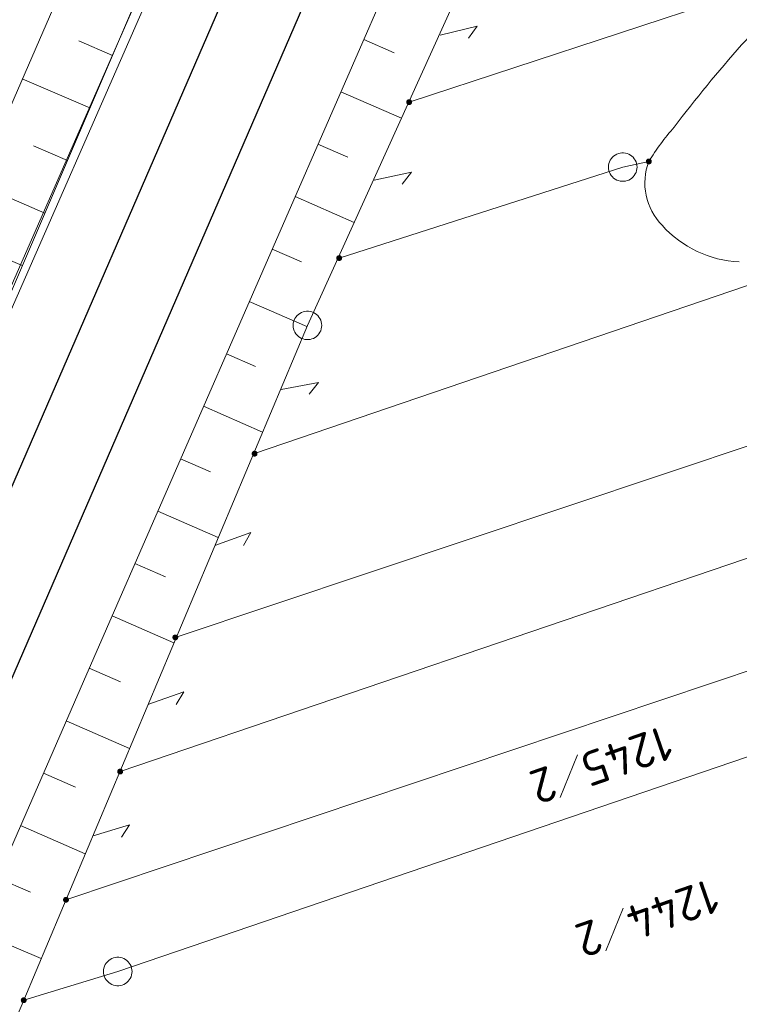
# Model space of a CAD drawing. Header units: metres. Extents: x 3425540 to 3446143, y 5432760 to 5444637.
# Tile 477 of 656: x 3436848 to 3436886, y 5443522 to 5443573. Entities that reach past the tile are written whole.
import ezdxf
from ezdxf.enums import TextEntityAlignment as Align

# ---------------------------------------------------------------- set-up
doc = ezdxf.new("R2010")
doc.units = ezdxf.units.M
for name, color, linetype, lineweight in [('B_Böschung', 9, 'Continuous', 18), ('B_Flurgrenzen', 9, 'Continuous', 18), ('B_Gleisachse', 9, 'Continuous', 25), ('Bestand Kabeltröge', 9, 'Continuous', 18)]:
    doc.layers.add(name, color=color, linetype=linetype, lineweight=lineweight)
doc.styles.get("Standard").update_dxf_attribs({"font": 'isocpeur.ttf'})

msp = doc.modelspace()

# ---------------------------------------------------------------- linework, layer by layer
at = {"layer": 'B_Böschung'}
for p, q in [((3436853.032, 5443571.452), (3436851.265, 5443572.209)), ((3436866.215, 5443572.286), (3436867.82, 5443571.584)), ((3436851.849, 5443568.695), (3436848.303, 5443570.215)), ((3436865.014, 5443569.537), (3436868.189, 5443568.151)), ((3436850.667, 5443565.937), (3436848.887, 5443566.701)), ((3436863.813, 5443566.787), (3436865.382, 5443566.103)), ((3436849.484, 5443563.18), (3436845.913, 5443564.712)), ((3436862.613, 5443564.038), (3436865.712, 5443562.685)), ((3436848.302, 5443560.423), (3436846.51, 5443561.192)), ((3436861.413, 5443561.288), (3436862.943, 5443560.619)), ((3436860.212, 5443558.538), (3436863.237, 5443557.218)), ((3436859.012, 5443555.789), (3436860.543, 5443555.12)), ((3436857.812, 5443553.039), (3436860.911, 5443551.686)), ((3436856.611, 5443550.29), (3436858.18, 5443549.605)), ((3436855.411, 5443547.541), (3436858.585, 5443546.155)), ((3436854.211, 5443544.791), (3436855.816, 5443544.09)), ((3436853.011, 5443542.042), (3436856.259, 5443540.623)), ((3436851.81, 5443539.292), (3436853.453, 5443538.575)), ((3436850.61, 5443536.543), (3436853.934, 5443535.093)), ((3436849.41, 5443533.793), (3436851.09, 5443533.06)), ((3436848.21, 5443531.044), (3436851.608, 5443529.561)), ((3436847.011, 5443528.294), (3436848.728, 5443527.545)), ((3436845.82, 5443525.54), (3436849.294, 5443524.059))]:
    msp.add_line(p, q, dxfattribs=at)
for points in [[(3436931.684, 5443762.966), (3436928.736, 5443756.646), (3436925.125, 5443750.009), (3436902.3, 5443695.275), (3436896.437, 5443680.455), (3436891.084, 5443668.232), (3436884.05, 5443652.012), (3436873.885, 5443628.512), (3436868.103, 5443615.518), (3436852.44, 5443579.741), (3436830.428, 5443529.058), (3436813.795, 5443490.716), (3436797.724, 5443453.659), (3436793.428, 5443443.993), (3436794.196, 5443441.892), (3436795.595, 5443439.787)], [(3436935.672, 5443761.24), (3436927.702, 5443743.389), (3436918.57, 5443722.13), (3436905.251, 5443691.549), (3436885.545, 5443646.397), (3436869.929, 5443610.473), (3436858.403, 5443583.977), (3436844.087, 5443550.595), (3436830.71, 5443519.758), (3436813.203, 5443480.002), (3436795.595, 5443439.787)], [(3436945.97, 5443756.784), (3436940.927, 5443744.952), (3436928.663, 5443716.355), (3436917.264, 5443689.609), (3436905.08, 5443661.248), (3436890.331, 5443627.313), (3436882.399, 5443609.076), (3436877.279, 5443597.589), (3436865.618, 5443570.921), (3436851.511, 5443538.607), (3436846.246, 5443526.542), (3436844.74, 5443523.002), (3436829.282, 5443487.109), (3436809.005, 5443440.008), (3436799.937, 5443419.58), (3436785.907, 5443387.796), (3436766.988, 5443344.755), (3436754.197, 5443315.679), (3436751.679, 5443309.895), (3436750.888, 5443309.067), (3436750.422, 5443309.114)], [(3436949.599, 5443755.213), (3436943.844, 5443739.775), (3436928.935, 5443705.578), (3436904.105, 5443648.88), (3436886.328, 5443608.486), (3436883.842, 5443603.534), (3436880.591, 5443595.52), (3436863.263, 5443557.28), (3436848.377, 5443521.878), (3436825.857, 5443468.664), (3436811.317, 5443436.606), (3436807.27, 5443427.302), (3436803.61, 5443420.851), (3436801.112, 5443415.272), (3436789.91, 5443388.974), (3436772.441, 5443349.386), (3436753.755, 5443307.835), (3436752.651, 5443307.312), (3436752.334, 5443307.398)]]:
    msp.add_lwpolyline(points, dxfattribs=at)
at = {"layer": 'B_Flurgrenzen'}
for p, q in [((3436868.601, 5443569), (3436889.929, 5443576.003)), ((3436879.804, 5443565.59), (3436881.173, 5443565.888)), ((3436864.927, 5443560.817), (3436879.804, 5443565.59)), ((3436860.49, 5443550.554), (3436888.73, 5443560.185)), ((3436900.211, 5443555.604), (3436856.331, 5443540.914)), ((3436853.437, 5443533.874), (3436893.588, 5443547.535)), ((3436894.921, 5443542.03), (3436850.595, 5443527.148)), ((3436853.313, 5443523.384), (3436896.984, 5443538.289)), ((3436877.437, 5443534.744), (3436876.516, 5443532.518)), ((3436879.832, 5443526.7), (3436878.91, 5443524.475)), ((3436848.377, 5443521.878), (3436853.313, 5443523.384))]:
    msp.add_line(p, q, dxfattribs=at)
for points in [[(3436870.229, 5443572.515), (3436872.174, 5443572.977), (3436871.709, 5443572.348)], [(3436868.726, 5443569), (3436868.725, 5443569.016), (3436868.722, 5443569.031), (3436868.717, 5443569.046), (3436868.71, 5443569.06), (3436868.702, 5443569.074), (3436868.693, 5443569.086), (3436868.681, 5443569.096), (3436868.668, 5443569.105), (3436868.654, 5443569.113), (3436868.639, 5443569.119), (3436868.625, 5443569.123), (3436868.609, 5443569.125), (3436868.593, 5443569.125), (3436868.577, 5443569.123), (3436868.563, 5443569.119), (3436868.548, 5443569.113), (3436868.534, 5443569.105), (3436868.521, 5443569.096), (3436868.509, 5443569.086), (3436868.5, 5443569.074), (3436868.492, 5443569.06), (3436868.485, 5443569.046), (3436868.48, 5443569.031), (3436868.477, 5443569.016), (3436868.476, 5443569), (3436868.477, 5443568.984), (3436868.48, 5443568.969), (3436868.485, 5443568.954), (3436868.492, 5443568.94), (3436868.5, 5443568.926), (3436868.509, 5443568.914), (3436868.521, 5443568.904), (3436868.534, 5443568.895), (3436868.548, 5443568.887), (3436868.563, 5443568.881), (3436868.577, 5443568.877), (3436868.593, 5443568.875), (3436868.609, 5443568.875), (3436868.625, 5443568.877), (3436868.639, 5443568.881), (3436868.654, 5443568.887), (3436868.668, 5443568.895), (3436868.681, 5443568.904), (3436868.693, 5443568.914), (3436868.702, 5443568.926), (3436868.71, 5443568.94), (3436868.717, 5443568.954), (3436868.722, 5443568.969), (3436868.725, 5443568.984), (3436868.726, 5443569)], [(3436868.701, 5443569), (3436868.7, 5443569.014), (3436868.697, 5443569.028), (3436868.693, 5443569.04), (3436868.687, 5443569.053), (3436868.678, 5443569.065), (3436868.668, 5443569.075), (3436868.657, 5443569.084), (3436868.645, 5443569.091), (3436868.632, 5443569.095), (3436868.619, 5443569.098), (3436868.605, 5443569.1), (3436868.59, 5443569.099), (3436868.576, 5443569.097), (3436868.564, 5443569.094), (3436868.551, 5443569.087), (3436868.539, 5443569.079), (3436868.529, 5443569.07), (3436868.519, 5443569.059), (3436868.512, 5443569.047), (3436868.507, 5443569.034), (3436868.503, 5443569.021), (3436868.501, 5443569.007), (3436868.501, 5443568.993), (3436868.503, 5443568.979), (3436868.507, 5443568.966), (3436868.512, 5443568.953), (3436868.519, 5443568.941), (3436868.529, 5443568.93), (3436868.539, 5443568.921), (3436868.551, 5443568.913), (3436868.564, 5443568.906), (3436868.576, 5443568.903), (3436868.59, 5443568.901), (3436868.605, 5443568.9), (3436868.619, 5443568.902), (3436868.632, 5443568.905), (3436868.645, 5443568.909), (3436868.657, 5443568.916), (3436868.668, 5443568.925), (3436868.678, 5443568.935), (3436868.687, 5443568.947), (3436868.693, 5443568.96), (3436868.697, 5443568.972), (3436868.7, 5443568.986), (3436868.701, 5443569)], [(3436868.677, 5443569), (3436868.676, 5443569.012), (3436868.673, 5443569.024), (3436868.668, 5443569.035), (3436868.662, 5443569.045), (3436868.653, 5443569.055), (3436868.644, 5443569.062), (3436868.633, 5443569.069), (3436868.622, 5443569.073), (3436868.61, 5443569.075), (3436868.598, 5443569.076), (3436868.586, 5443569.074), (3436868.574, 5443569.071), (3436868.564, 5443569.066), (3436868.553, 5443569.059), (3436868.544, 5443569.05), (3436868.537, 5443569.04), (3436868.531, 5443569.03), (3436868.527, 5443569.018), (3436868.525, 5443569.006), (3436868.525, 5443568.994), (3436868.527, 5443568.982), (3436868.531, 5443568.97), (3436868.537, 5443568.96), (3436868.544, 5443568.95), (3436868.553, 5443568.941), (3436868.563, 5443568.934), (3436868.574, 5443568.929), (3436868.586, 5443568.926), (3436868.598, 5443568.924), (3436868.61, 5443568.925), (3436868.622, 5443568.927), (3436868.633, 5443568.931), (3436868.644, 5443568.938), (3436868.653, 5443568.945), (3436868.662, 5443568.955), (3436868.668, 5443568.965), (3436868.673, 5443568.976), (3436868.676, 5443568.988), (3436868.677, 5443569)], [(3436868.652, 5443569), (3436868.651, 5443569.01), (3436868.648, 5443569.02), (3436868.643, 5443569.029), (3436868.637, 5443569.036), (3436868.63, 5443569.042), (3436868.621, 5443569.047), (3436868.611, 5443569.05), (3436868.601, 5443569.051), (3436868.591, 5443569.05), (3436868.581, 5443569.047), (3436868.572, 5443569.042), (3436868.565, 5443569.036), (3436868.559, 5443569.029), (3436868.554, 5443569.02), (3436868.551, 5443569.01), (3436868.55, 5443569), (3436868.551, 5443568.99), (3436868.554, 5443568.98), (3436868.559, 5443568.971), (3436868.565, 5443568.964), (3436868.572, 5443568.958), (3436868.581, 5443568.953), (3436868.591, 5443568.95), (3436868.601, 5443568.949), (3436868.611, 5443568.95), (3436868.621, 5443568.953), (3436868.63, 5443568.958), (3436868.637, 5443568.964), (3436868.643, 5443568.971), (3436868.648, 5443568.98), (3436868.651, 5443568.99), (3436868.652, 5443569)], [(3436868.628, 5443569), (3436868.627, 5443569.007), (3436868.624, 5443569.014), (3436868.619, 5443569.02), (3436868.613, 5443569.024), (3436868.606, 5443569.026), (3436868.599, 5443569.027), (3436868.592, 5443569.025), (3436868.585, 5443569.022), (3436868.58, 5443569.017), (3436868.576, 5443569.011), (3436868.574, 5443569.004), (3436868.574, 5443568.996), (3436868.576, 5443568.989), (3436868.58, 5443568.983), (3436868.585, 5443568.978), (3436868.592, 5443568.975), (3436868.599, 5443568.973), (3436868.606, 5443568.974), (3436868.613, 5443568.976), (3436868.619, 5443568.98), (3436868.624, 5443568.986), (3436868.627, 5443568.993), (3436868.628, 5443569)], [(3436880.554, 5443565.59), (3436880.548, 5443565.684), (3436880.53, 5443565.773), (3436880.501, 5443565.868), (3436880.46, 5443565.95), (3436880.406, 5443566.027), (3436880.347, 5443566.104), (3436880.282, 5443566.169), (3436880.206, 5443566.222), (3436880.123, 5443566.269), (3436880.034, 5443566.299), (3436879.946, 5443566.322), (3436879.851, 5443566.334), (3436879.757, 5443566.334), (3436879.662, 5443566.322), (3436879.574, 5443566.299), (3436879.485, 5443566.269), (3436879.402, 5443566.222), (3436879.326, 5443566.169), (3436879.261, 5443566.104), (3436879.202, 5443566.027), (3436879.148, 5443565.95), (3436879.107, 5443565.868), (3436879.078, 5443565.773), (3436879.06, 5443565.684), (3436879.054, 5443565.59), (3436879.06, 5443565.496), (3436879.078, 5443565.407), (3436879.107, 5443565.312), (3436879.148, 5443565.23), (3436879.202, 5443565.153), (3436879.261, 5443565.076), (3436879.326, 5443565.011), (3436879.402, 5443564.958), (3436879.485, 5443564.911), (3436879.574, 5443564.881), (3436879.662, 5443564.858), (3436879.757, 5443564.846), (3436879.851, 5443564.846), (3436879.946, 5443564.858), (3436880.034, 5443564.881), (3436880.123, 5443564.911), (3436880.206, 5443564.958), (3436880.282, 5443565.011), (3436880.347, 5443565.076), (3436880.406, 5443565.153), (3436880.46, 5443565.23), (3436880.501, 5443565.312), (3436880.53, 5443565.407), (3436880.548, 5443565.496), (3436880.554, 5443565.59)], [(3436881.298, 5443565.888), (3436881.297, 5443565.904), (3436881.294, 5443565.919), (3436881.289, 5443565.934), (3436881.282, 5443565.948), (3436881.274, 5443565.962), (3436881.265, 5443565.974), (3436881.253, 5443565.984), (3436881.24, 5443565.993), (3436881.226, 5443566.001), (3436881.211, 5443566.007), (3436881.197, 5443566.011), (3436881.181, 5443566.013), (3436881.165, 5443566.013), (3436881.149, 5443566.011), (3436881.135, 5443566.007), (3436881.12, 5443566.001), (3436881.106, 5443565.993), (3436881.093, 5443565.984), (3436881.081, 5443565.974), (3436881.072, 5443565.962), (3436881.064, 5443565.948), (3436881.057, 5443565.934), (3436881.052, 5443565.919), (3436881.049, 5443565.904), (3436881.048, 5443565.888), (3436881.049, 5443565.872), (3436881.052, 5443565.857), (3436881.057, 5443565.842), (3436881.064, 5443565.828), (3436881.072, 5443565.814), (3436881.081, 5443565.802), (3436881.093, 5443565.792), (3436881.106, 5443565.783), (3436881.12, 5443565.775), (3436881.135, 5443565.769), (3436881.149, 5443565.765), (3436881.165, 5443565.763), (3436881.181, 5443565.763), (3436881.197, 5443565.765), (3436881.211, 5443565.769), (3436881.226, 5443565.775), (3436881.24, 5443565.783), (3436881.253, 5443565.792), (3436881.265, 5443565.802), (3436881.274, 5443565.814), (3436881.282, 5443565.828), (3436881.289, 5443565.842), (3436881.294, 5443565.857), (3436881.297, 5443565.872), (3436881.298, 5443565.888)], [(3436881.273, 5443565.888), (3436881.272, 5443565.902), (3436881.269, 5443565.916), (3436881.265, 5443565.928), (3436881.259, 5443565.941), (3436881.25, 5443565.953), (3436881.24, 5443565.963), (3436881.229, 5443565.972), (3436881.217, 5443565.979), (3436881.204, 5443565.983), (3436881.191, 5443565.986), (3436881.177, 5443565.988), (3436881.162, 5443565.987), (3436881.148, 5443565.985), (3436881.136, 5443565.982), (3436881.123, 5443565.975), (3436881.111, 5443565.967), (3436881.101, 5443565.958), (3436881.091, 5443565.947), (3436881.084, 5443565.935), (3436881.079, 5443565.922), (3436881.075, 5443565.909), (3436881.073, 5443565.895), (3436881.073, 5443565.881), (3436881.075, 5443565.867), (3436881.079, 5443565.854), (3436881.084, 5443565.841), (3436881.091, 5443565.829), (3436881.101, 5443565.818), (3436881.111, 5443565.809), (3436881.123, 5443565.801), (3436881.136, 5443565.794), (3436881.148, 5443565.791), (3436881.162, 5443565.789), (3436881.177, 5443565.788), (3436881.191, 5443565.79), (3436881.204, 5443565.793), (3436881.217, 5443565.797), (3436881.229, 5443565.804), (3436881.24, 5443565.813), (3436881.25, 5443565.823), (3436881.259, 5443565.835), (3436881.265, 5443565.848), (3436881.269, 5443565.86), (3436881.272, 5443565.874), (3436881.273, 5443565.888)], [(3436881.249, 5443565.888), (3436881.248, 5443565.9), (3436881.245, 5443565.912), (3436881.24, 5443565.923), (3436881.234, 5443565.933), (3436881.225, 5443565.943), (3436881.216, 5443565.95), (3436881.205, 5443565.957), (3436881.194, 5443565.961), (3436881.182, 5443565.963), (3436881.17, 5443565.964), (3436881.158, 5443565.962), (3436881.146, 5443565.959), (3436881.136, 5443565.954), (3436881.125, 5443565.947), (3436881.116, 5443565.938), (3436881.109, 5443565.928), (3436881.103, 5443565.918), (3436881.099, 5443565.906), (3436881.097, 5443565.894), (3436881.097, 5443565.882), (3436881.099, 5443565.87), (3436881.103, 5443565.858), (3436881.109, 5443565.848), (3436881.116, 5443565.838), (3436881.125, 5443565.829), (3436881.135, 5443565.822), (3436881.146, 5443565.817), (3436881.158, 5443565.814), (3436881.17, 5443565.812), (3436881.182, 5443565.813), (3436881.194, 5443565.815), (3436881.205, 5443565.819), (3436881.216, 5443565.826), (3436881.225, 5443565.833), (3436881.234, 5443565.843), (3436881.24, 5443565.853), (3436881.245, 5443565.864), (3436881.248, 5443565.876), (3436881.249, 5443565.888)], [(3436881.224, 5443565.888), (3436881.223, 5443565.898), (3436881.22, 5443565.908), (3436881.215, 5443565.917), (3436881.209, 5443565.924), (3436881.202, 5443565.93), (3436881.193, 5443565.935), (3436881.183, 5443565.938), (3436881.173, 5443565.939), (3436881.163, 5443565.938), (3436881.153, 5443565.935), (3436881.144, 5443565.93), (3436881.137, 5443565.924), (3436881.131, 5443565.917), (3436881.126, 5443565.908), (3436881.123, 5443565.898), (3436881.122, 5443565.888), (3436881.123, 5443565.878), (3436881.126, 5443565.868), (3436881.131, 5443565.859), (3436881.137, 5443565.852), (3436881.144, 5443565.846), (3436881.153, 5443565.841), (3436881.163, 5443565.838), (3436881.173, 5443565.837), (3436881.183, 5443565.838), (3436881.193, 5443565.841), (3436881.202, 5443565.846), (3436881.209, 5443565.852), (3436881.215, 5443565.859), (3436881.22, 5443565.868), (3436881.223, 5443565.878), (3436881.224, 5443565.888)], [(3436881.2, 5443565.888), (3436881.199, 5443565.895), (3436881.196, 5443565.902), (3436881.191, 5443565.908), (3436881.185, 5443565.912), (3436881.178, 5443565.914), (3436881.171, 5443565.915), (3436881.164, 5443565.913), (3436881.157, 5443565.91), (3436881.152, 5443565.905), (3436881.148, 5443565.899), (3436881.146, 5443565.892), (3436881.146, 5443565.884), (3436881.148, 5443565.877), (3436881.152, 5443565.871), (3436881.157, 5443565.866), (3436881.164, 5443565.863), (3436881.171, 5443565.861), (3436881.178, 5443565.862), (3436881.185, 5443565.864), (3436881.191, 5443565.868), (3436881.196, 5443565.874), (3436881.199, 5443565.881), (3436881.2, 5443565.888)], [(3436866.764, 5443564.908), (3436868.721, 5443565.318), (3436868.239, 5443564.702)], [(3436865.052, 5443560.817), (3436865.051, 5443560.833), (3436865.048, 5443560.848), (3436865.043, 5443560.863), (3436865.036, 5443560.877), (3436865.028, 5443560.891), (3436865.019, 5443560.903), (3436865.007, 5443560.913), (3436864.994, 5443560.922), (3436864.98, 5443560.93), (3436864.965, 5443560.936), (3436864.951, 5443560.94), (3436864.935, 5443560.942), (3436864.919, 5443560.942), (3436864.903, 5443560.94), (3436864.889, 5443560.936), (3436864.874, 5443560.93), (3436864.86, 5443560.922), (3436864.847, 5443560.913), (3436864.835, 5443560.903), (3436864.826, 5443560.891), (3436864.818, 5443560.877), (3436864.811, 5443560.863), (3436864.806, 5443560.848), (3436864.803, 5443560.833), (3436864.802, 5443560.817), (3436864.803, 5443560.801), (3436864.806, 5443560.786), (3436864.811, 5443560.771), (3436864.818, 5443560.757), (3436864.826, 5443560.743), (3436864.835, 5443560.731), (3436864.847, 5443560.721), (3436864.86, 5443560.712), (3436864.874, 5443560.704), (3436864.889, 5443560.698), (3436864.903, 5443560.694), (3436864.919, 5443560.692), (3436864.935, 5443560.692), (3436864.951, 5443560.694), (3436864.965, 5443560.698), (3436864.98, 5443560.704), (3436864.994, 5443560.712), (3436865.007, 5443560.721), (3436865.019, 5443560.731), (3436865.028, 5443560.743), (3436865.036, 5443560.757), (3436865.043, 5443560.771), (3436865.048, 5443560.786), (3436865.051, 5443560.801), (3436865.052, 5443560.817)], [(3436865.027, 5443560.817), (3436865.026, 5443560.831), (3436865.023, 5443560.845), (3436865.019, 5443560.857), (3436865.013, 5443560.87), (3436865.004, 5443560.882), (3436864.994, 5443560.892), (3436864.983, 5443560.901), (3436864.971, 5443560.908), (3436864.958, 5443560.912), (3436864.945, 5443560.915), (3436864.931, 5443560.917), (3436864.916, 5443560.916), (3436864.902, 5443560.914), (3436864.89, 5443560.911), (3436864.877, 5443560.904), (3436864.865, 5443560.896), (3436864.855, 5443560.887), (3436864.845, 5443560.876), (3436864.838, 5443560.864), (3436864.833, 5443560.851), (3436864.829, 5443560.838), (3436864.827, 5443560.824), (3436864.827, 5443560.81), (3436864.829, 5443560.796), (3436864.833, 5443560.783), (3436864.838, 5443560.77), (3436864.845, 5443560.758), (3436864.855, 5443560.747), (3436864.865, 5443560.738), (3436864.877, 5443560.73), (3436864.89, 5443560.723), (3436864.902, 5443560.72), (3436864.916, 5443560.718), (3436864.931, 5443560.717), (3436864.945, 5443560.719), (3436864.958, 5443560.722), (3436864.971, 5443560.726), (3436864.983, 5443560.733), (3436864.994, 5443560.742), (3436865.004, 5443560.752), (3436865.013, 5443560.764), (3436865.019, 5443560.777), (3436865.023, 5443560.789), (3436865.026, 5443560.803), (3436865.027, 5443560.817)], [(3436865.003, 5443560.817), (3436865.002, 5443560.829), (3436864.999, 5443560.841), (3436864.994, 5443560.852), (3436864.988, 5443560.862), (3436864.979, 5443560.872), (3436864.97, 5443560.879), (3436864.959, 5443560.886), (3436864.948, 5443560.89), (3436864.936, 5443560.892), (3436864.924, 5443560.893), (3436864.912, 5443560.891), (3436864.9, 5443560.888), (3436864.89, 5443560.883), (3436864.879, 5443560.876), (3436864.87, 5443560.867), (3436864.863, 5443560.857), (3436864.857, 5443560.847), (3436864.853, 5443560.835), (3436864.851, 5443560.823), (3436864.851, 5443560.811), (3436864.853, 5443560.799), (3436864.857, 5443560.787), (3436864.863, 5443560.777), (3436864.87, 5443560.767), (3436864.879, 5443560.758), (3436864.889, 5443560.751), (3436864.9, 5443560.746), (3436864.912, 5443560.743), (3436864.924, 5443560.741), (3436864.936, 5443560.742), (3436864.948, 5443560.744), (3436864.959, 5443560.748), (3436864.97, 5443560.755), (3436864.979, 5443560.762), (3436864.988, 5443560.772), (3436864.994, 5443560.782), (3436864.999, 5443560.793), (3436865.002, 5443560.805), (3436865.003, 5443560.817)], [(3436864.978, 5443560.817), (3436864.977, 5443560.827), (3436864.974, 5443560.837), (3436864.969, 5443560.846), (3436864.963, 5443560.853), (3436864.956, 5443560.859), (3436864.947, 5443560.864), (3436864.937, 5443560.867), (3436864.927, 5443560.868), (3436864.917, 5443560.867), (3436864.907, 5443560.864), (3436864.898, 5443560.859), (3436864.891, 5443560.853), (3436864.885, 5443560.846), (3436864.88, 5443560.837), (3436864.877, 5443560.827), (3436864.876, 5443560.817), (3436864.877, 5443560.807), (3436864.88, 5443560.797), (3436864.885, 5443560.788), (3436864.891, 5443560.781), (3436864.898, 5443560.775), (3436864.907, 5443560.77), (3436864.917, 5443560.767), (3436864.927, 5443560.766), (3436864.937, 5443560.767), (3436864.947, 5443560.77), (3436864.956, 5443560.775), (3436864.963, 5443560.781), (3436864.969, 5443560.788), (3436864.974, 5443560.797), (3436864.977, 5443560.807), (3436864.978, 5443560.817)], [(3436864.954, 5443560.817), (3436864.953, 5443560.824), (3436864.95, 5443560.831), (3436864.945, 5443560.837), (3436864.939, 5443560.841), (3436864.932, 5443560.843), (3436864.925, 5443560.844), (3436864.918, 5443560.842), (3436864.911, 5443560.839), (3436864.906, 5443560.834), (3436864.902, 5443560.828), (3436864.9, 5443560.821), (3436864.9, 5443560.813), (3436864.902, 5443560.806), (3436864.906, 5443560.8), (3436864.911, 5443560.795), (3436864.918, 5443560.792), (3436864.925, 5443560.79), (3436864.932, 5443560.791), (3436864.939, 5443560.793), (3436864.945, 5443560.797), (3436864.95, 5443560.803), (3436864.953, 5443560.81), (3436864.954, 5443560.817)], [(3436864.013, 5443557.281), (3436864.007, 5443557.375), (3436863.989, 5443557.464), (3436863.96, 5443557.559), (3436863.919, 5443557.641), (3436863.865, 5443557.718), (3436863.806, 5443557.795), (3436863.741, 5443557.86), (3436863.665, 5443557.913), (3436863.582, 5443557.96), (3436863.493, 5443557.99), (3436863.405, 5443558.013), (3436863.31, 5443558.025), (3436863.216, 5443558.025), (3436863.121, 5443558.013), (3436863.033, 5443557.99), (3436862.944, 5443557.96), (3436862.861, 5443557.913), (3436862.785, 5443557.86), (3436862.72, 5443557.795), (3436862.661, 5443557.718), (3436862.607, 5443557.641), (3436862.566, 5443557.559), (3436862.537, 5443557.464), (3436862.519, 5443557.375), (3436862.513, 5443557.281), (3436862.519, 5443557.187), (3436862.537, 5443557.098), (3436862.566, 5443557.003), (3436862.607, 5443556.921), (3436862.661, 5443556.844), (3436862.72, 5443556.767), (3436862.785, 5443556.702), (3436862.861, 5443556.649), (3436862.944, 5443556.602), (3436863.033, 5443556.572), (3436863.121, 5443556.549), (3436863.216, 5443556.537), (3436863.31, 5443556.537), (3436863.405, 5443556.549), (3436863.493, 5443556.572), (3436863.582, 5443556.602), (3436863.665, 5443556.649), (3436863.741, 5443556.702), (3436863.806, 5443556.767), (3436863.865, 5443556.844), (3436863.919, 5443556.921), (3436863.96, 5443557.003), (3436863.989, 5443557.098), (3436864.007, 5443557.187), (3436864.013, 5443557.281)], [(3436861.877, 5443553.918), (3436863.841, 5443554.289), (3436863.347, 5443553.683)], [(3436860.615, 5443550.554), (3436860.614, 5443550.57), (3436860.611, 5443550.585), (3436860.606, 5443550.6), (3436860.599, 5443550.614), (3436860.591, 5443550.628), (3436860.582, 5443550.64), (3436860.57, 5443550.65), (3436860.557, 5443550.659), (3436860.543, 5443550.667), (3436860.528, 5443550.673), (3436860.514, 5443550.677), (3436860.498, 5443550.679), (3436860.482, 5443550.679), (3436860.466, 5443550.677), (3436860.452, 5443550.673), (3436860.437, 5443550.667), (3436860.423, 5443550.659), (3436860.41, 5443550.65), (3436860.398, 5443550.64), (3436860.389, 5443550.628), (3436860.381, 5443550.614), (3436860.374, 5443550.6), (3436860.369, 5443550.585), (3436860.366, 5443550.57), (3436860.365, 5443550.554), (3436860.366, 5443550.538), (3436860.369, 5443550.523), (3436860.374, 5443550.508), (3436860.381, 5443550.494), (3436860.389, 5443550.48), (3436860.398, 5443550.468), (3436860.41, 5443550.458), (3436860.423, 5443550.449), (3436860.437, 5443550.441), (3436860.452, 5443550.435), (3436860.466, 5443550.431), (3436860.482, 5443550.429), (3436860.498, 5443550.429), (3436860.514, 5443550.431), (3436860.528, 5443550.435), (3436860.543, 5443550.441), (3436860.557, 5443550.449), (3436860.57, 5443550.458), (3436860.582, 5443550.468), (3436860.591, 5443550.48), (3436860.599, 5443550.494), (3436860.606, 5443550.508), (3436860.611, 5443550.523), (3436860.614, 5443550.538), (3436860.615, 5443550.554)], [(3436860.59, 5443550.554), (3436860.589, 5443550.568), (3436860.586, 5443550.582), (3436860.582, 5443550.594), (3436860.576, 5443550.607), (3436860.567, 5443550.619), (3436860.557, 5443550.629), (3436860.546, 5443550.638), (3436860.534, 5443550.645), (3436860.521, 5443550.649), (3436860.508, 5443550.652), (3436860.494, 5443550.654), (3436860.479, 5443550.653), (3436860.465, 5443550.651), (3436860.453, 5443550.648), (3436860.44, 5443550.641), (3436860.428, 5443550.633), (3436860.418, 5443550.624), (3436860.408, 5443550.613), (3436860.401, 5443550.601), (3436860.396, 5443550.588), (3436860.392, 5443550.575), (3436860.39, 5443550.561), (3436860.39, 5443550.547), (3436860.392, 5443550.533), (3436860.396, 5443550.52), (3436860.401, 5443550.507), (3436860.408, 5443550.495), (3436860.418, 5443550.484), (3436860.428, 5443550.475), (3436860.44, 5443550.467), (3436860.453, 5443550.46), (3436860.465, 5443550.457), (3436860.479, 5443550.455), (3436860.494, 5443550.454), (3436860.508, 5443550.456), (3436860.521, 5443550.459), (3436860.534, 5443550.463), (3436860.546, 5443550.47), (3436860.557, 5443550.479), (3436860.567, 5443550.489), (3436860.576, 5443550.501), (3436860.582, 5443550.514), (3436860.586, 5443550.526), (3436860.589, 5443550.54), (3436860.59, 5443550.554)], [(3436860.566, 5443550.554), (3436860.565, 5443550.566), (3436860.562, 5443550.578), (3436860.557, 5443550.589), (3436860.551, 5443550.599), (3436860.542, 5443550.609), (3436860.533, 5443550.616), (3436860.522, 5443550.623), (3436860.511, 5443550.627), (3436860.499, 5443550.629), (3436860.487, 5443550.63), (3436860.475, 5443550.628), (3436860.463, 5443550.625), (3436860.453, 5443550.62), (3436860.442, 5443550.613), (3436860.433, 5443550.604), (3436860.426, 5443550.594), (3436860.42, 5443550.584), (3436860.416, 5443550.572), (3436860.414, 5443550.56), (3436860.414, 5443550.548), (3436860.416, 5443550.536), (3436860.42, 5443550.524), (3436860.426, 5443550.514), (3436860.433, 5443550.504), (3436860.442, 5443550.495), (3436860.452, 5443550.488), (3436860.463, 5443550.483), (3436860.475, 5443550.48), (3436860.487, 5443550.478), (3436860.499, 5443550.479), (3436860.511, 5443550.481), (3436860.522, 5443550.485), (3436860.533, 5443550.492), (3436860.542, 5443550.499), (3436860.551, 5443550.509), (3436860.557, 5443550.519), (3436860.562, 5443550.53), (3436860.565, 5443550.542), (3436860.566, 5443550.554)], [(3436860.541, 5443550.554), (3436860.54, 5443550.564), (3436860.537, 5443550.574), (3436860.532, 5443550.583), (3436860.526, 5443550.59), (3436860.519, 5443550.596), (3436860.51, 5443550.601), (3436860.5, 5443550.604), (3436860.49, 5443550.605), (3436860.48, 5443550.604), (3436860.47, 5443550.601), (3436860.461, 5443550.596), (3436860.454, 5443550.59), (3436860.448, 5443550.583), (3436860.443, 5443550.574), (3436860.44, 5443550.564), (3436860.439, 5443550.554), (3436860.44, 5443550.544), (3436860.443, 5443550.534), (3436860.448, 5443550.525), (3436860.454, 5443550.518), (3436860.461, 5443550.512), (3436860.47, 5443550.507), (3436860.48, 5443550.504), (3436860.49, 5443550.503), (3436860.5, 5443550.504), (3436860.51, 5443550.507), (3436860.519, 5443550.512), (3436860.526, 5443550.518), (3436860.532, 5443550.525), (3436860.537, 5443550.534), (3436860.54, 5443550.544), (3436860.541, 5443550.554)], [(3436860.517, 5443550.554), (3436860.516, 5443550.561), (3436860.513, 5443550.568), (3436860.508, 5443550.574), (3436860.502, 5443550.578), (3436860.495, 5443550.58), (3436860.488, 5443550.581), (3436860.481, 5443550.579), (3436860.474, 5443550.576), (3436860.469, 5443550.571), (3436860.465, 5443550.565), (3436860.463, 5443550.558), (3436860.463, 5443550.55), (3436860.465, 5443550.543), (3436860.469, 5443550.537), (3436860.474, 5443550.532), (3436860.481, 5443550.529), (3436860.488, 5443550.527), (3436860.495, 5443550.528), (3436860.502, 5443550.53), (3436860.508, 5443550.534), (3436860.513, 5443550.54), (3436860.516, 5443550.547), (3436860.517, 5443550.554)], [(3436858.411, 5443545.732), (3436860.286, 5443546.424), (3436859.899, 5443545.744)], [(3436856.456, 5443540.914), (3436856.455, 5443540.93), (3436856.452, 5443540.945), (3436856.447, 5443540.96), (3436856.44, 5443540.974), (3436856.432, 5443540.988), (3436856.423, 5443541), (3436856.411, 5443541.01), (3436856.398, 5443541.019), (3436856.384, 5443541.027), (3436856.369, 5443541.033), (3436856.355, 5443541.037), (3436856.339, 5443541.039), (3436856.323, 5443541.039), (3436856.307, 5443541.037), (3436856.293, 5443541.033), (3436856.278, 5443541.027), (3436856.264, 5443541.019), (3436856.251, 5443541.01), (3436856.239, 5443541), (3436856.23, 5443540.988), (3436856.222, 5443540.974), (3436856.215, 5443540.96), (3436856.21, 5443540.945), (3436856.207, 5443540.93), (3436856.206, 5443540.914), (3436856.207, 5443540.898), (3436856.21, 5443540.883), (3436856.215, 5443540.868), (3436856.222, 5443540.854), (3436856.23, 5443540.84), (3436856.239, 5443540.828), (3436856.251, 5443540.818), (3436856.264, 5443540.809), (3436856.278, 5443540.801), (3436856.293, 5443540.795), (3436856.307, 5443540.791), (3436856.323, 5443540.789), (3436856.339, 5443540.789), (3436856.355, 5443540.791), (3436856.369, 5443540.795), (3436856.384, 5443540.801), (3436856.398, 5443540.809), (3436856.411, 5443540.818), (3436856.423, 5443540.828), (3436856.432, 5443540.84), (3436856.44, 5443540.854), (3436856.447, 5443540.868), (3436856.452, 5443540.883), (3436856.455, 5443540.898), (3436856.456, 5443540.914)], [(3436856.431, 5443540.914), (3436856.43, 5443540.928), (3436856.427, 5443540.942), (3436856.423, 5443540.954), (3436856.417, 5443540.967), (3436856.408, 5443540.979), (3436856.398, 5443540.989), (3436856.387, 5443540.998), (3436856.375, 5443541.005), (3436856.362, 5443541.009), (3436856.349, 5443541.012), (3436856.335, 5443541.014), (3436856.32, 5443541.013), (3436856.306, 5443541.011), (3436856.294, 5443541.008), (3436856.281, 5443541.001), (3436856.269, 5443540.993), (3436856.259, 5443540.984), (3436856.249, 5443540.973), (3436856.242, 5443540.961), (3436856.237, 5443540.948), (3436856.233, 5443540.935), (3436856.231, 5443540.921), (3436856.231, 5443540.907), (3436856.233, 5443540.893), (3436856.237, 5443540.88), (3436856.242, 5443540.867), (3436856.249, 5443540.855), (3436856.259, 5443540.844), (3436856.269, 5443540.835), (3436856.281, 5443540.827), (3436856.294, 5443540.82), (3436856.306, 5443540.817), (3436856.32, 5443540.815), (3436856.335, 5443540.814), (3436856.349, 5443540.816), (3436856.362, 5443540.819), (3436856.375, 5443540.823), (3436856.387, 5443540.83), (3436856.398, 5443540.839), (3436856.408, 5443540.849), (3436856.417, 5443540.861), (3436856.423, 5443540.874), (3436856.427, 5443540.886), (3436856.43, 5443540.9), (3436856.431, 5443540.914)], [(3436856.407, 5443540.914), (3436856.406, 5443540.926), (3436856.403, 5443540.938), (3436856.398, 5443540.949), (3436856.392, 5443540.959), (3436856.383, 5443540.969), (3436856.374, 5443540.976), (3436856.363, 5443540.983), (3436856.352, 5443540.987), (3436856.34, 5443540.989), (3436856.328, 5443540.99), (3436856.316, 5443540.988), (3436856.304, 5443540.985), (3436856.294, 5443540.98), (3436856.283, 5443540.973), (3436856.274, 5443540.964), (3436856.267, 5443540.954), (3436856.261, 5443540.944), (3436856.257, 5443540.932), (3436856.255, 5443540.92), (3436856.255, 5443540.908), (3436856.257, 5443540.896), (3436856.261, 5443540.884), (3436856.267, 5443540.874), (3436856.274, 5443540.864), (3436856.283, 5443540.855), (3436856.293, 5443540.848), (3436856.304, 5443540.843), (3436856.316, 5443540.84), (3436856.328, 5443540.838), (3436856.34, 5443540.839), (3436856.352, 5443540.841), (3436856.363, 5443540.845), (3436856.374, 5443540.852), (3436856.383, 5443540.859), (3436856.392, 5443540.869), (3436856.398, 5443540.879), (3436856.403, 5443540.89), (3436856.406, 5443540.902), (3436856.407, 5443540.914)], [(3436856.382, 5443540.914), (3436856.381, 5443540.924), (3436856.378, 5443540.934), (3436856.373, 5443540.943), (3436856.367, 5443540.95), (3436856.36, 5443540.956), (3436856.351, 5443540.961), (3436856.341, 5443540.964), (3436856.331, 5443540.965), (3436856.321, 5443540.964), (3436856.311, 5443540.961), (3436856.302, 5443540.956), (3436856.295, 5443540.95), (3436856.289, 5443540.943), (3436856.284, 5443540.934), (3436856.281, 5443540.924), (3436856.28, 5443540.914), (3436856.281, 5443540.904), (3436856.284, 5443540.894), (3436856.289, 5443540.885), (3436856.295, 5443540.878), (3436856.302, 5443540.872), (3436856.311, 5443540.867), (3436856.321, 5443540.864), (3436856.331, 5443540.863), (3436856.341, 5443540.864), (3436856.351, 5443540.867), (3436856.36, 5443540.872), (3436856.367, 5443540.878), (3436856.373, 5443540.885), (3436856.378, 5443540.894), (3436856.381, 5443540.904), (3436856.382, 5443540.914)], [(3436856.358, 5443540.914), (3436856.357, 5443540.921), (3436856.354, 5443540.928), (3436856.349, 5443540.934), (3436856.343, 5443540.938), (3436856.336, 5443540.94), (3436856.329, 5443540.941), (3436856.322, 5443540.939), (3436856.315, 5443540.936), (3436856.31, 5443540.931), (3436856.306, 5443540.925), (3436856.304, 5443540.918), (3436856.304, 5443540.91), (3436856.306, 5443540.903), (3436856.31, 5443540.897), (3436856.315, 5443540.892), (3436856.322, 5443540.889), (3436856.329, 5443540.887), (3436856.336, 5443540.888), (3436856.343, 5443540.89), (3436856.349, 5443540.894), (3436856.354, 5443540.9), (3436856.357, 5443540.907), (3436856.358, 5443540.914)], [(3436854.884, 5443537.394), (3436856.769, 5443538.059), (3436856.373, 5443537.385)], [(3436853.562, 5443533.874), (3436853.561, 5443533.89), (3436853.558, 5443533.905), (3436853.553, 5443533.92), (3436853.546, 5443533.934), (3436853.538, 5443533.948), (3436853.529, 5443533.96), (3436853.517, 5443533.97), (3436853.504, 5443533.979), (3436853.49, 5443533.987), (3436853.475, 5443533.993), (3436853.461, 5443533.997), (3436853.445, 5443533.999), (3436853.429, 5443533.999), (3436853.413, 5443533.997), (3436853.399, 5443533.993), (3436853.384, 5443533.987), (3436853.37, 5443533.979), (3436853.357, 5443533.97), (3436853.345, 5443533.96), (3436853.336, 5443533.948), (3436853.328, 5443533.934), (3436853.321, 5443533.92), (3436853.316, 5443533.905), (3436853.313, 5443533.89), (3436853.312, 5443533.874), (3436853.313, 5443533.858), (3436853.316, 5443533.843), (3436853.321, 5443533.828), (3436853.328, 5443533.814), (3436853.336, 5443533.8), (3436853.345, 5443533.788), (3436853.357, 5443533.778), (3436853.37, 5443533.769), (3436853.384, 5443533.761), (3436853.399, 5443533.755), (3436853.413, 5443533.751), (3436853.429, 5443533.749), (3436853.445, 5443533.749), (3436853.461, 5443533.751), (3436853.475, 5443533.755), (3436853.49, 5443533.761), (3436853.504, 5443533.769), (3436853.517, 5443533.778), (3436853.529, 5443533.788), (3436853.538, 5443533.8), (3436853.546, 5443533.814), (3436853.553, 5443533.828), (3436853.558, 5443533.843), (3436853.561, 5443533.858), (3436853.562, 5443533.874)], [(3436853.537, 5443533.874), (3436853.536, 5443533.888), (3436853.533, 5443533.902), (3436853.529, 5443533.914), (3436853.523, 5443533.927), (3436853.514, 5443533.939), (3436853.504, 5443533.949), (3436853.493, 5443533.958), (3436853.481, 5443533.965), (3436853.468, 5443533.969), (3436853.455, 5443533.972), (3436853.441, 5443533.974), (3436853.426, 5443533.973), (3436853.412, 5443533.971), (3436853.4, 5443533.968), (3436853.387, 5443533.961), (3436853.375, 5443533.953), (3436853.365, 5443533.944), (3436853.355, 5443533.933), (3436853.348, 5443533.921), (3436853.343, 5443533.908), (3436853.339, 5443533.895), (3436853.337, 5443533.881), (3436853.337, 5443533.867), (3436853.339, 5443533.853), (3436853.343, 5443533.84), (3436853.348, 5443533.827), (3436853.355, 5443533.815), (3436853.365, 5443533.804), (3436853.375, 5443533.795), (3436853.387, 5443533.787), (3436853.4, 5443533.78), (3436853.412, 5443533.777), (3436853.426, 5443533.775), (3436853.441, 5443533.774), (3436853.455, 5443533.776), (3436853.468, 5443533.779), (3436853.481, 5443533.783), (3436853.493, 5443533.79), (3436853.504, 5443533.799), (3436853.514, 5443533.809), (3436853.523, 5443533.821), (3436853.529, 5443533.834), (3436853.533, 5443533.846), (3436853.536, 5443533.86), (3436853.537, 5443533.874)], [(3436853.513, 5443533.874), (3436853.512, 5443533.886), (3436853.509, 5443533.898), (3436853.504, 5443533.909), (3436853.498, 5443533.919), (3436853.489, 5443533.929), (3436853.48, 5443533.936), (3436853.469, 5443533.943), (3436853.458, 5443533.947), (3436853.446, 5443533.949), (3436853.434, 5443533.95), (3436853.422, 5443533.948), (3436853.41, 5443533.945), (3436853.4, 5443533.94), (3436853.389, 5443533.933), (3436853.38, 5443533.924), (3436853.373, 5443533.914), (3436853.367, 5443533.904), (3436853.363, 5443533.892), (3436853.361, 5443533.88), (3436853.361, 5443533.868), (3436853.363, 5443533.856), (3436853.367, 5443533.844), (3436853.373, 5443533.834), (3436853.38, 5443533.824), (3436853.389, 5443533.815), (3436853.399, 5443533.808), (3436853.41, 5443533.803), (3436853.422, 5443533.8), (3436853.434, 5443533.798), (3436853.446, 5443533.799), (3436853.458, 5443533.801), (3436853.469, 5443533.805), (3436853.48, 5443533.812), (3436853.489, 5443533.819), (3436853.498, 5443533.829), (3436853.504, 5443533.839), (3436853.509, 5443533.85), (3436853.512, 5443533.862), (3436853.513, 5443533.874)], [(3436853.488, 5443533.874), (3436853.487, 5443533.884), (3436853.484, 5443533.894), (3436853.479, 5443533.903), (3436853.473, 5443533.91), (3436853.466, 5443533.916), (3436853.457, 5443533.921), (3436853.447, 5443533.924), (3436853.437, 5443533.925), (3436853.427, 5443533.924), (3436853.417, 5443533.921), (3436853.408, 5443533.916), (3436853.401, 5443533.91), (3436853.395, 5443533.903), (3436853.39, 5443533.894), (3436853.387, 5443533.884), (3436853.386, 5443533.874), (3436853.387, 5443533.864), (3436853.39, 5443533.854), (3436853.395, 5443533.845), (3436853.401, 5443533.838), (3436853.408, 5443533.832), (3436853.417, 5443533.827), (3436853.427, 5443533.824), (3436853.437, 5443533.823), (3436853.447, 5443533.824), (3436853.457, 5443533.827), (3436853.466, 5443533.832), (3436853.473, 5443533.838), (3436853.479, 5443533.845), (3436853.484, 5443533.854), (3436853.487, 5443533.864), (3436853.488, 5443533.874)], [(3436853.464, 5443533.874), (3436853.463, 5443533.881), (3436853.46, 5443533.888), (3436853.455, 5443533.894), (3436853.449, 5443533.898), (3436853.442, 5443533.9), (3436853.435, 5443533.901), (3436853.428, 5443533.899), (3436853.421, 5443533.896), (3436853.416, 5443533.891), (3436853.412, 5443533.885), (3436853.41, 5443533.878), (3436853.41, 5443533.87), (3436853.412, 5443533.863), (3436853.416, 5443533.857), (3436853.421, 5443533.852), (3436853.428, 5443533.849), (3436853.435, 5443533.847), (3436853.442, 5443533.848), (3436853.449, 5443533.85), (3436853.455, 5443533.854), (3436853.46, 5443533.86), (3436853.463, 5443533.867), (3436853.464, 5443533.874)], [(3436852.016, 5443530.511), (3436853.933, 5443531.076), (3436853.502, 5443530.424)], [(3436850.72, 5443527.148), (3436850.719, 5443527.164), (3436850.716, 5443527.179), (3436850.711, 5443527.194), (3436850.704, 5443527.208), (3436850.696, 5443527.222), (3436850.687, 5443527.234), (3436850.675, 5443527.244), (3436850.662, 5443527.253), (3436850.648, 5443527.261), (3436850.633, 5443527.267), (3436850.619, 5443527.271), (3436850.603, 5443527.273), (3436850.587, 5443527.273), (3436850.571, 5443527.271), (3436850.557, 5443527.267), (3436850.542, 5443527.261), (3436850.528, 5443527.253), (3436850.515, 5443527.244), (3436850.503, 5443527.234), (3436850.494, 5443527.222), (3436850.486, 5443527.208), (3436850.479, 5443527.194), (3436850.474, 5443527.179), (3436850.471, 5443527.164), (3436850.47, 5443527.148), (3436850.471, 5443527.132), (3436850.474, 5443527.117), (3436850.479, 5443527.102), (3436850.486, 5443527.088), (3436850.494, 5443527.074), (3436850.503, 5443527.062), (3436850.515, 5443527.052), (3436850.528, 5443527.043), (3436850.542, 5443527.035), (3436850.557, 5443527.029), (3436850.571, 5443527.025), (3436850.587, 5443527.023), (3436850.603, 5443527.023), (3436850.619, 5443527.025), (3436850.633, 5443527.029), (3436850.648, 5443527.035), (3436850.662, 5443527.043), (3436850.675, 5443527.052), (3436850.687, 5443527.062), (3436850.696, 5443527.074), (3436850.704, 5443527.088), (3436850.711, 5443527.102), (3436850.716, 5443527.117), (3436850.719, 5443527.132), (3436850.72, 5443527.148)], [(3436850.695, 5443527.148), (3436850.694, 5443527.162), (3436850.691, 5443527.176), (3436850.687, 5443527.188), (3436850.681, 5443527.201), (3436850.672, 5443527.213), (3436850.662, 5443527.223), (3436850.651, 5443527.232), (3436850.639, 5443527.239), (3436850.626, 5443527.243), (3436850.613, 5443527.246), (3436850.599, 5443527.248), (3436850.584, 5443527.247), (3436850.57, 5443527.245), (3436850.558, 5443527.242), (3436850.545, 5443527.235), (3436850.533, 5443527.227), (3436850.523, 5443527.218), (3436850.513, 5443527.207), (3436850.506, 5443527.195), (3436850.501, 5443527.182), (3436850.497, 5443527.169), (3436850.495, 5443527.155), (3436850.495, 5443527.141), (3436850.497, 5443527.127), (3436850.501, 5443527.114), (3436850.506, 5443527.101), (3436850.513, 5443527.089), (3436850.523, 5443527.078), (3436850.533, 5443527.069), (3436850.545, 5443527.061), (3436850.558, 5443527.054), (3436850.57, 5443527.051), (3436850.584, 5443527.049), (3436850.599, 5443527.048), (3436850.613, 5443527.05), (3436850.626, 5443527.053), (3436850.639, 5443527.057), (3436850.651, 5443527.064), (3436850.662, 5443527.073), (3436850.672, 5443527.083), (3436850.681, 5443527.095), (3436850.687, 5443527.108), (3436850.691, 5443527.12), (3436850.694, 5443527.134), (3436850.695, 5443527.148)], [(3436850.671, 5443527.148), (3436850.67, 5443527.16), (3436850.667, 5443527.172), (3436850.662, 5443527.183), (3436850.656, 5443527.193), (3436850.647, 5443527.203), (3436850.638, 5443527.21), (3436850.627, 5443527.217), (3436850.616, 5443527.221), (3436850.604, 5443527.223), (3436850.592, 5443527.224), (3436850.58, 5443527.222), (3436850.568, 5443527.219), (3436850.558, 5443527.214), (3436850.547, 5443527.207), (3436850.538, 5443527.198), (3436850.531, 5443527.188), (3436850.525, 5443527.178), (3436850.521, 5443527.166), (3436850.519, 5443527.154), (3436850.519, 5443527.142), (3436850.521, 5443527.13), (3436850.525, 5443527.118), (3436850.531, 5443527.108), (3436850.538, 5443527.098), (3436850.547, 5443527.089), (3436850.557, 5443527.082), (3436850.568, 5443527.077), (3436850.58, 5443527.074), (3436850.592, 5443527.072), (3436850.604, 5443527.073), (3436850.616, 5443527.075), (3436850.627, 5443527.079), (3436850.638, 5443527.086), (3436850.647, 5443527.093), (3436850.656, 5443527.103), (3436850.662, 5443527.113), (3436850.667, 5443527.124), (3436850.67, 5443527.136), (3436850.671, 5443527.148)], [(3436850.646, 5443527.148), (3436850.645, 5443527.158), (3436850.642, 5443527.168), (3436850.637, 5443527.177), (3436850.631, 5443527.184), (3436850.624, 5443527.19), (3436850.615, 5443527.195), (3436850.605, 5443527.198), (3436850.595, 5443527.199), (3436850.585, 5443527.198), (3436850.575, 5443527.195), (3436850.566, 5443527.19), (3436850.559, 5443527.184), (3436850.553, 5443527.177), (3436850.548, 5443527.168), (3436850.545, 5443527.158), (3436850.544, 5443527.148), (3436850.545, 5443527.138), (3436850.548, 5443527.128), (3436850.553, 5443527.119), (3436850.559, 5443527.112), (3436850.566, 5443527.106), (3436850.575, 5443527.101), (3436850.585, 5443527.098), (3436850.595, 5443527.097), (3436850.605, 5443527.098), (3436850.615, 5443527.101), (3436850.624, 5443527.106), (3436850.631, 5443527.112), (3436850.637, 5443527.119), (3436850.642, 5443527.128), (3436850.645, 5443527.138), (3436850.646, 5443527.148)], [(3436850.622, 5443527.148), (3436850.621, 5443527.155), (3436850.618, 5443527.162), (3436850.613, 5443527.168), (3436850.607, 5443527.172), (3436850.6, 5443527.174), (3436850.593, 5443527.175), (3436850.586, 5443527.173), (3436850.579, 5443527.17), (3436850.574, 5443527.165), (3436850.57, 5443527.159), (3436850.568, 5443527.152), (3436850.568, 5443527.144), (3436850.57, 5443527.137), (3436850.574, 5443527.131), (3436850.579, 5443527.126), (3436850.586, 5443527.123), (3436850.593, 5443527.121), (3436850.6, 5443527.122), (3436850.607, 5443527.124), (3436850.613, 5443527.128), (3436850.618, 5443527.134), (3436850.621, 5443527.141), (3436850.622, 5443527.148)], [(3436854.063, 5443523.384), (3436854.057, 5443523.478), (3436854.039, 5443523.567), (3436854.01, 5443523.662), (3436853.969, 5443523.744), (3436853.915, 5443523.821), (3436853.856, 5443523.898), (3436853.791, 5443523.963), (3436853.715, 5443524.016), (3436853.632, 5443524.063), (3436853.543, 5443524.093), (3436853.455, 5443524.116), (3436853.36, 5443524.128), (3436853.266, 5443524.128), (3436853.171, 5443524.116), (3436853.083, 5443524.093), (3436852.994, 5443524.063), (3436852.911, 5443524.016), (3436852.835, 5443523.963), (3436852.77, 5443523.898), (3436852.711, 5443523.821), (3436852.657, 5443523.744), (3436852.616, 5443523.662), (3436852.587, 5443523.567), (3436852.569, 5443523.478), (3436852.563, 5443523.384), (3436852.569, 5443523.29), (3436852.587, 5443523.201), (3436852.616, 5443523.106), (3436852.657, 5443523.024), (3436852.711, 5443522.947), (3436852.77, 5443522.87), (3436852.835, 5443522.805), (3436852.911, 5443522.752), (3436852.994, 5443522.705), (3436853.083, 5443522.675), (3436853.171, 5443522.652), (3436853.266, 5443522.64), (3436853.36, 5443522.64), (3436853.455, 5443522.652), (3436853.543, 5443522.675), (3436853.632, 5443522.705), (3436853.715, 5443522.752), (3436853.791, 5443522.805), (3436853.856, 5443522.87), (3436853.915, 5443522.947), (3436853.969, 5443523.024), (3436854.01, 5443523.106), (3436854.039, 5443523.201), (3436854.057, 5443523.29), (3436854.063, 5443523.384)], [(3436848.502, 5443521.878), (3436848.501, 5443521.894), (3436848.498, 5443521.909), (3436848.493, 5443521.924), (3436848.486, 5443521.938), (3436848.478, 5443521.952), (3436848.469, 5443521.964), (3436848.457, 5443521.974), (3436848.444, 5443521.983), (3436848.43, 5443521.991), (3436848.415, 5443521.997), (3436848.401, 5443522.001), (3436848.385, 5443522.003), (3436848.369, 5443522.003), (3436848.353, 5443522.001), (3436848.339, 5443521.997), (3436848.324, 5443521.991), (3436848.31, 5443521.983), (3436848.297, 5443521.974), (3436848.285, 5443521.964), (3436848.276, 5443521.952), (3436848.268, 5443521.938), (3436848.261, 5443521.924), (3436848.256, 5443521.909), (3436848.253, 5443521.894), (3436848.252, 5443521.878), (3436848.253, 5443521.862), (3436848.256, 5443521.847), (3436848.261, 5443521.832), (3436848.268, 5443521.818), (3436848.276, 5443521.804), (3436848.285, 5443521.792), (3436848.297, 5443521.782), (3436848.31, 5443521.773), (3436848.324, 5443521.765), (3436848.339, 5443521.759), (3436848.353, 5443521.755), (3436848.369, 5443521.753), (3436848.385, 5443521.753), (3436848.401, 5443521.755), (3436848.415, 5443521.759), (3436848.43, 5443521.765), (3436848.444, 5443521.773), (3436848.457, 5443521.782), (3436848.469, 5443521.792), (3436848.478, 5443521.804), (3436848.486, 5443521.818), (3436848.493, 5443521.832), (3436848.498, 5443521.847), (3436848.501, 5443521.862), (3436848.502, 5443521.878)], [(3436848.477, 5443521.878), (3436848.476, 5443521.892), (3436848.473, 5443521.906), (3436848.469, 5443521.918), (3436848.463, 5443521.931), (3436848.454, 5443521.943), (3436848.444, 5443521.953), (3436848.433, 5443521.962), (3436848.421, 5443521.969), (3436848.408, 5443521.973), (3436848.395, 5443521.976), (3436848.381, 5443521.978), (3436848.366, 5443521.977), (3436848.352, 5443521.975), (3436848.34, 5443521.972), (3436848.327, 5443521.965), (3436848.315, 5443521.957), (3436848.305, 5443521.948), (3436848.295, 5443521.937), (3436848.288, 5443521.925), (3436848.283, 5443521.912), (3436848.279, 5443521.899), (3436848.277, 5443521.885), (3436848.277, 5443521.871), (3436848.279, 5443521.857), (3436848.283, 5443521.844), (3436848.288, 5443521.831), (3436848.295, 5443521.819), (3436848.305, 5443521.808), (3436848.315, 5443521.799), (3436848.327, 5443521.791), (3436848.34, 5443521.784), (3436848.352, 5443521.781), (3436848.366, 5443521.779), (3436848.381, 5443521.778), (3436848.395, 5443521.78), (3436848.408, 5443521.783), (3436848.421, 5443521.787), (3436848.433, 5443521.794), (3436848.444, 5443521.803), (3436848.454, 5443521.813), (3436848.463, 5443521.825), (3436848.469, 5443521.838), (3436848.473, 5443521.85), (3436848.476, 5443521.864), (3436848.477, 5443521.878)], [(3436848.453, 5443521.878), (3436848.452, 5443521.89), (3436848.449, 5443521.902), (3436848.444, 5443521.913), (3436848.438, 5443521.923), (3436848.429, 5443521.933), (3436848.42, 5443521.94), (3436848.409, 5443521.947), (3436848.398, 5443521.951), (3436848.386, 5443521.953), (3436848.374, 5443521.954), (3436848.362, 5443521.952), (3436848.35, 5443521.949), (3436848.34, 5443521.944), (3436848.329, 5443521.937), (3436848.32, 5443521.928), (3436848.313, 5443521.918), (3436848.307, 5443521.908), (3436848.303, 5443521.896), (3436848.301, 5443521.884), (3436848.301, 5443521.872), (3436848.303, 5443521.86), (3436848.307, 5443521.848), (3436848.313, 5443521.838), (3436848.32, 5443521.828), (3436848.329, 5443521.819), (3436848.339, 5443521.812), (3436848.35, 5443521.807), (3436848.362, 5443521.804), (3436848.374, 5443521.802), (3436848.386, 5443521.803), (3436848.398, 5443521.805), (3436848.409, 5443521.809), (3436848.42, 5443521.816), (3436848.429, 5443521.823), (3436848.438, 5443521.833), (3436848.444, 5443521.843), (3436848.449, 5443521.854), (3436848.452, 5443521.866), (3436848.453, 5443521.878)], [(3436848.428, 5443521.878), (3436848.427, 5443521.888), (3436848.424, 5443521.898), (3436848.419, 5443521.907), (3436848.413, 5443521.914), (3436848.406, 5443521.92), (3436848.397, 5443521.925), (3436848.387, 5443521.928), (3436848.377, 5443521.929), (3436848.367, 5443521.928), (3436848.357, 5443521.925), (3436848.348, 5443521.92), (3436848.341, 5443521.914), (3436848.335, 5443521.907), (3436848.33, 5443521.898), (3436848.327, 5443521.888), (3436848.326, 5443521.878), (3436848.327, 5443521.868), (3436848.33, 5443521.858), (3436848.335, 5443521.849), (3436848.341, 5443521.842), (3436848.348, 5443521.836), (3436848.357, 5443521.831), (3436848.367, 5443521.828), (3436848.377, 5443521.827), (3436848.387, 5443521.828), (3436848.397, 5443521.831), (3436848.406, 5443521.836), (3436848.413, 5443521.842), (3436848.419, 5443521.849), (3436848.424, 5443521.858), (3436848.427, 5443521.868), (3436848.428, 5443521.878)], [(3436848.404, 5443521.878), (3436848.403, 5443521.885), (3436848.4, 5443521.892), (3436848.395, 5443521.898), (3436848.389, 5443521.902), (3436848.382, 5443521.904), (3436848.375, 5443521.905), (3436848.368, 5443521.903), (3436848.361, 5443521.9), (3436848.356, 5443521.895), (3436848.352, 5443521.889), (3436848.35, 5443521.882), (3436848.35, 5443521.874), (3436848.352, 5443521.867), (3436848.356, 5443521.861), (3436848.361, 5443521.856), (3436848.368, 5443521.853), (3436848.375, 5443521.851), (3436848.382, 5443521.852), (3436848.389, 5443521.854), (3436848.395, 5443521.858), (3436848.4, 5443521.864), (3436848.403, 5443521.871), (3436848.404, 5443521.878)]]:
    msp.add_lwpolyline(points, dxfattribs=at)
for centre, radius, start, end in [((3436936.132, 5443527.293), 67.137, 133.48698, 143.0184), ((3436892.349, 5443558.994), 13.132, 138.5878, 148.3311), ((3436884.14, 5443564.756), 3.176, 159.1206, 224.3665), ((3436886.191, 5443566.404), 5.8, 221.8376, 267.3082)]:
    msp.add_arc(centre, radius, start, end, dxfattribs=at)
at = {"layer": 'B_Gleisachse'}
for p, q in [((3436939.527, 5443760.465), (3436690.224, 5443185.626)), ((3436943.198, 5443758.877), (3436693.879, 5443184.001))]:
    msp.add_line(p, q, dxfattribs=at)
at = {"layer": 'Bestand Kabeltröge'}
for p, q in [((3436870.408, 5443611.073), (3436832.215, 5443524.022)), ((3436870.866, 5443610.873), (3436832.673, 5443523.822))]:
    msp.add_line(p, q, dxfattribs=at)

# ---------------------------------------------------------------- texts
at = {"layer": 'B_Flurgrenzen'}
for s, p in [('1245', (3436877.733, 5443533.895)), ('1244', (3436880.128, 5443525.85))]:
    msp.add_text(s, height=1.8, rotation=199.1348, dxfattribs=at).set_placement(p, align=Align.MIDDLE_RIGHT)
for p in [(3436876.222, 5443533.37), (3436878.616, 5443525.327)]:
    msp.add_text('2', height=1.8, rotation=199.1348, dxfattribs=at).set_placement(p, align=Align.MIDDLE_LEFT)

doc.saveas('drawing.dxf')
